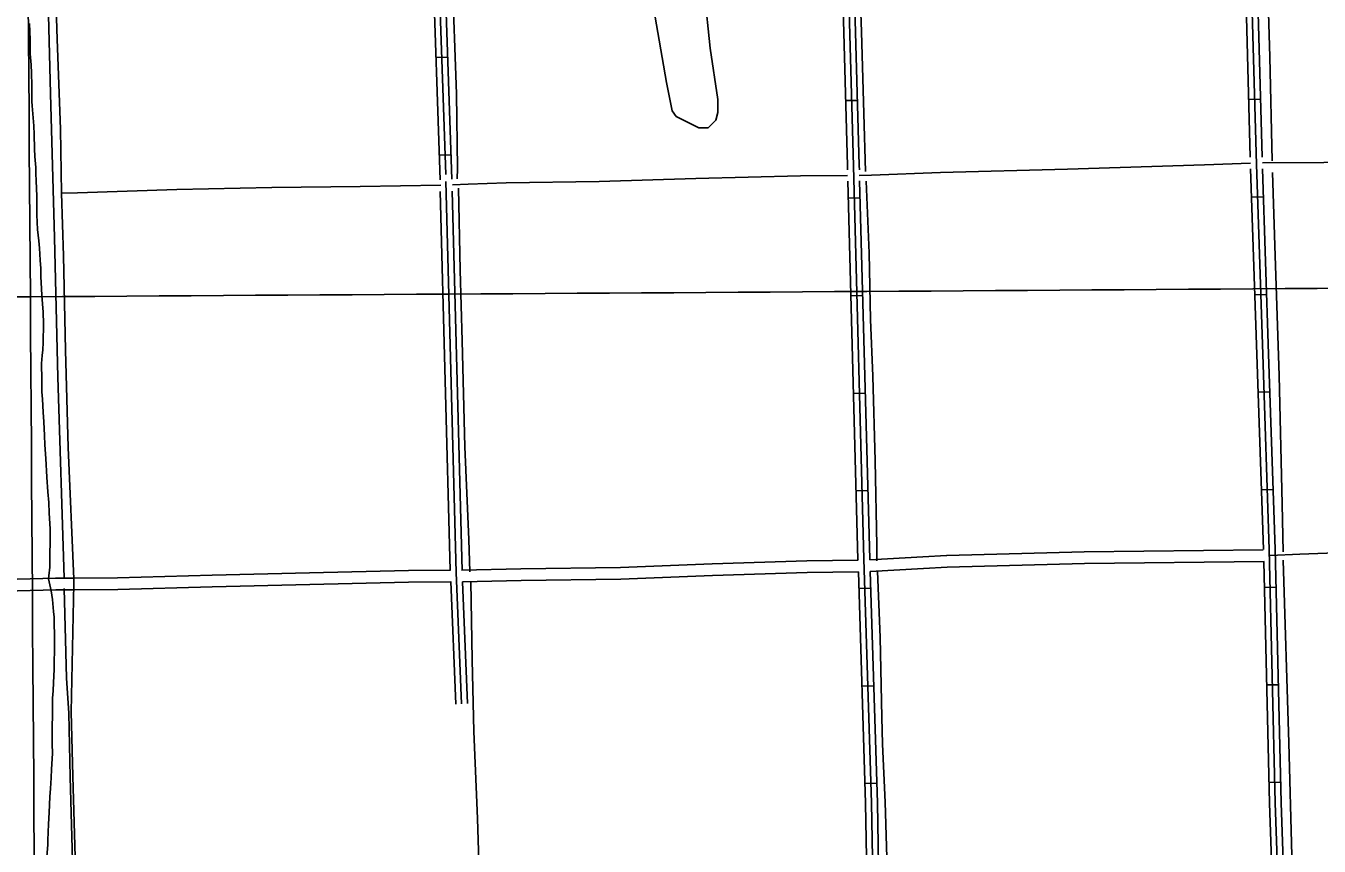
# Model space of a CAD drawing. Extents: x 3508733 to 3546731, y 546897 to 572481.
# Drawn here: x 3533961 to 3537273, y 557091 to 559192 of the extents above; entities that cross this region are included whole.
import ezdxf

# ---------------------------------------------------------------- set-up
doc = ezdxf.new("R2010")
doc.units = 0
for name, color, linetype in [('V-DTCH-CNTR', 7, 'Continuous'), ('V-GRID-MAJR', 7, 'Continuous'), ('V-ROAD-CNTR', 7, 'Continuous'), ('V-SITE-VEGE', 7, 'Continuous'), ('V-TOPO-SHOR', 7, 'Continuous')]:
    doc.layers.add(name, color=color, linetype=linetype)

msp = doc.modelspace()

# ---------------------------------------------------------------- linework, layer by layer
at = {"layer": 'V-DTCH-CNTR'}
msp.add_line((3534076.72, 557434.746), (3534083.6920000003, 557762.745), dxfattribs=at)
for points in [[(3534052.255, 558763.513), (3534049.232, 558927.713), (3534041.0160000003, 559157.636), (3534034.413, 559373.471), (3534030.227, 559596.316), (3534026.116, 559756.983)], [(3537148.11, 557835.486), (3537224.032, 557838.796), (3537431.078, 557846.879), (3537776.764, 557852.757), (3537993.43, 557857.285), (3538189.782, 557858.692), (3538381.9050000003, 557864.762), (3538587.25, 557870.214), (3538768.34, 557875.025), (3539142.997, 557880.583), (3539345.202, 557887.34), (3539337.737, 558150.95), (3539329.828, 558500.107), (3539320.7290000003, 558866.523), (3539624.361, 558874.93), (3539755.466, 558877.636), (3539760.852, 558613.36), (3539769.466, 558265.574), (3539771.338, 558247.618), (3539782.1410000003, 558226.1140000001), (3539851.3310000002, 558559.9400000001)], [(3534052.255, 558763.513), (3534057.074, 558602.81), (3534062.241, 558361.193), (3534069.09, 558111.935), (3534083.2660000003, 557775.828), (3534083.6920000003, 557762.745)], [(3534076.72, 557434.746), (3534081.3200000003, 557270.502), (3534087.038, 557062.528), (3534093.287, 556844.187), (3534097.059, 556765.046), (3534100.8030000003, 556582.678), (3534109.568, 556272.981), (3534117.773, 555970.7390000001), (3534119.843, 555888.3420000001)]]:
    msp.add_lwpolyline(points, dxfattribs=at)
at = {"layer": 'V-GRID-MAJR'}
for points in [[(3534014.4590000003, 552440.283), (3533972.165, 558498.1140000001), (3533929.85, 564559.029), (3533887.535, 570619.961), (3533887.514, 570623.028)], [(3512877.5640000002, 558356.976), (3518151.221, 558391.11), (3523424.875, 558426.011), (3528698.522, 558461.679), (3533972.165, 558498.1140000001), (3539245.802, 558535.316), (3544519.434, 558573.285), (3544519.435, 558573.285)]]:
    msp.add_spline(points, degree=3, dxfattribs=at)
at = {"layer": 'V-ROAD-CNTR'}
for p, q in [((3535010.8409400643, 559110.5877524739), (3535040.8238800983, 559111.605750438)), ((3536060.5878405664, 559000.3949728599), (3536090.57578059, 559001.23497118)), ((3537122.8867159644, 559003.898965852), (3537092.897775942, 559003.0859674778)), ((3535019.32792309, 558860.7322521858), (3535049.3108631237, 558861.75025015)), ((3536067.466826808, 558750.5114726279), (3536097.45576683, 558751.3084710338)), ((3537130.1837013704, 558754.102465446), (3537100.2007613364, 558753.1004674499)), ((3536074.111813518, 558500.5999724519), (3536104.10075354, 558501.3979708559)), ((3537138.53368467, 558504.241965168), (3537108.550744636, 558503.2399671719)), ((3537146.9366678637, 558254.3924648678), (3537116.954727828, 558253.3734669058)), ((3536080.7568002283, 558250.6894722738), (3536110.7467402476, 558251.48647068)), ((3536087.4017869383, 558000.7779720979), (3536117.3917269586, 558001.5749705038)), ((3537155.424650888, 558004.5369645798), (3537125.441710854, 558003.5179666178)), ((3536094.4017729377, 557750.805472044), (3536124.386712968, 557751.7454701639)), ((3537162.869635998, 557754.4894646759), (3537132.877695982, 557753.795466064)), ((3536102.231757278, 557500.9289717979), (3536132.2166973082, 557501.868969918)), ((3537168.6506244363, 557504.5559645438), (3537138.6586844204, 557503.86296593)), ((3536110.06074162, 557251.0524715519), (3536140.046681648, 557251.9914696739)), ((3537174.431612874, 557254.6234644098), (3537144.4396728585, 557253.929465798))]:
    msp.add_line(p, q, dxfattribs=at)
for points in [[(3535036.0168897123, 558811.27035111), (3535016.824928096, 559376.285221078), (3535006.378948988, 559754.1944652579), (3535005.86295002, 559800.66337232), (3534988.9139839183, 560448.2360771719), (3534976.90800793, 560746.9324797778), (3534972.6820163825, 560800.978371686), (3534967.327027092, 560849.142275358)], [(3537062.894835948, 560802.91136782), (3537067.420826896, 560638.3716968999), (3537070.4638208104, 560470.5940324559), (3537088.0447856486, 559859.1692553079), (3537097.705766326, 559379.230215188), (3537112.412736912, 558836.7723001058), (3537128.6487044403, 558350.9472717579), (3537145.637670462, 557850.803272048)], [(3537062.894835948, 560802.91136782), (3537067.420826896, 560638.3716968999), (3537070.4638208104, 560470.5940324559), (3537088.0447856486, 559859.1692553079), (3537097.705766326, 559379.230215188), (3537112.412736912, 558836.7723001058), (3537128.6487044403, 558350.9472717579), (3537145.637670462, 557850.803272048)], [(3537077.8888059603, 560803.3233669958), (3537082.416796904, 560638.7136962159), (3537085.4597908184, 560470.9460317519), (3537103.0407556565, 559859.5362545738), (3537112.701736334, 559379.5842144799), (3537126.9071510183, 558855.6156003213)], [(3536018.8399240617, 560720.1655333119), (3536037.852886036, 560262.060449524), (3536052.8638560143, 559812.3193490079), (3536080.2558012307, 558833.8553059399), (3536107.064747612, 557825.620322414), (3536126.6197085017, 557201.546570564)], [(3537053.4951002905, 560579.0175385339), (3537055.4678508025, 560470.24203316), (3537073.04881564, 559858.802256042), (3537082.7097963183, 559378.8762158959), (3537096.906417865, 558855.2525048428)], [(3536065.525074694, 558823.5459601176), (3536065.261831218, 558833.446306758), (3536038.336228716, 559795.237164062)], [(3536095.533894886, 558823.5792043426), (3536095.249771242, 558834.264305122), (3536068.3296207, 559795.8904486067)], [(3535021.4635355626, 558797.8781315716), (3535001.8319580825, 559375.823222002), (3534991.380978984, 559753.9034658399), (3534991.2413152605, 559766.4840276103)], [(3535051.420456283, 558799.6321764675), (3535031.8178981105, 559376.7472201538), (3535021.376918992, 559754.4854646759), (3535021.253554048, 559765.5926130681)], [(3537128.17679894, 558841.0398736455), (3537285.2090000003, 558841.957), (3537578.4930000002, 558850.477), (3537908.33, 558857.907), (3538087.741, 558862.155), (3538146.2408369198, 558862.5486939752)], [(3536303.6580000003, 558816.189), (3536628.682, 558825.051), (3536979.257, 558836.395), (3537097.2715154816, 558840.2463403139)], [(3537097.7835323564, 558825.4336311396), (3537113.657734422, 558350.442272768), (3537130.6413793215, 557850.4436069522)], [(3537127.7785074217, 558826.0708747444), (3537143.639674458, 558351.4522707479), (3537160.6316404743, 557851.2312711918), (3537175.6496104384, 557201.9855696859), (3537187.8885859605, 556855.9632617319)], [(3535062.9428358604, 557791.7483901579), (3535036.6338884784, 558793.0933874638)], [(3536065.2253728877, 558808.6863281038), (3535944.881, 558807.483), (3535676.917, 558800.805), (3535428.921, 558793.338), (3535190.951, 558789.879), (3535093.397, 558786.758), (3535053.137672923, 558784.5327400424)], [(3536092.118975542, 557823.6481321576), (3536092.0707776, 557825.186323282), (3536066.3098928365, 558794.0296666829)], [(3536303.6580000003, 558816.189), (3536126.758, 558809.761), (3536095.413597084, 558809.0493954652)], [(3536122.114772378, 557824.2654112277), (3536122.0587176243, 557826.0543215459), (3536096.2955953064, 558794.9337679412)], [(3535023.433957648, 558783.6036031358), (3534816.614, 558780.8200000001), (3534590.988, 558777.824), (3534347.714, 558772.657), (3534092.656, 558764.086), (3534052.255, 558763.513)], [(3535047.783021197, 557797.6285442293), (3535022.290865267, 558767.8856373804)], [(3535077.8051430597, 557797.1916693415), (3535052.278365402, 558768.7665003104)], [(3535077.4502148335, 557797.8597436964), (3535228.909911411, 557801.4257272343), (3535483.792879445, 557804.7071561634), (3535718.7465885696, 557814.0657274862), (3535961.156022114, 557821.5970225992), (3536092.313273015, 557823.8367969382)], [(3536122.1338398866, 557824.4956714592), (3536257.8401199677, 557832.1283245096), (3536318.8895765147, 557835.2721503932)], [(3536319.2665868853, 557835.2868137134), (3536671.303342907, 557844.5465428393), (3537129.5549349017, 557850.2559832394)], [(3537145.637670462, 557850.803272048), (3537160.655640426, 557201.546570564)], [(3537145.637670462, 557850.803272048), (3537160.655640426, 557201.546570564)], [(3537160.655640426, 557201.546570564), (3537145.637670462, 557850.803272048)], [(3532735.8316419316, 557750.6496517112), (3532930.3391030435, 557756.3103741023), (3533104.349631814, 557761.5961823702), (3533264.932569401, 557764.9936408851), (3533348.3052498, 557766.7591847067), (3533474.7809253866, 557769.0017144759), (3533665.71604801, 557769.41170615), (3533850.6564458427, 557772.7865053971), (3533872.3767595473, 557773.1825083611), (3534036.993979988, 557777.387531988), (3534083.5773681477, 557777.7445619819), (3534195.506095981, 557778.5975006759), (3534437.487886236, 557784.9470577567), (3534687.262196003, 557791.2227941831), (3534940.667937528, 557796.8809143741), (3535048.7228697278, 557797.581533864)], [(3535076.758808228, 557455.39306287), (3535062.9428358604, 557791.7483901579)], [(3535078.7655954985, 557767.882399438), (3535229.456088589, 557771.4302727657), (3535484.583120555, 557774.7148438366), (3535719.8094114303, 557784.0842725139), (3535961.877977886, 557791.6049774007), (3536092.9619176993, 557793.8434998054)], [(3536111.626738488, 557201.0765715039), (3536093.0577991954, 557793.6864749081)], [(3536141.6126785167, 557202.016569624), (3536123.0557269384, 557794.2361413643)], [(3536123.2309338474, 557794.5099631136), (3536259.4538800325, 557802.1716754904), (3536320.4324234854, 557805.3118496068)], [(3536320.055413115, 557805.2971862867), (3536671.8846570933, 557814.5514571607), (3537132.173567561, 557820.2862808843)], [(3537131.3495273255, 557819.8604567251), (3537145.6616704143, 557201.1075714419), (3537157.815646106, 556857.4692587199)], [(3532736.7043580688, 557720.6623482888), (3532931.2308969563, 557726.3236258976), (3533105.1223681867, 557731.6058176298), (3533265.567430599, 557735.0003591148), (3533348.8887502, 557736.7648152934), (3533475.0790746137, 557739.0022855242), (3533666.02195199, 557739.41229385), (3533851.203554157, 557742.7914946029), (3533873.033240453, 557743.1894916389), (3534037.492020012, 557747.3904680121), (3534083.806631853, 557747.7454380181), (3534196.013904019, 557748.6004993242), (3534438.2581137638, 557754.9569422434), (3534687.973803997, 557761.231205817), (3534941.1000624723, 557766.883085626), (3535049.160988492, 557767.5837439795)], [(3535061.771838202, 557454.777064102), (3535048.889051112, 557768.4136256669)], [(3535091.7457782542, 557456.0090616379), (3535078.92933126, 557768.0305472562)], [(3536118.0817255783, 556829.8643139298), (3536111.6217384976, 557201.285571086)], [(3536126.6197085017, 557201.546570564), (3536133.9446938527, 556780.36441293), (3536153.997653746, 555793.4703867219), (3536176.6476084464, 554995.8899818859)], [(3536148.071665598, 556830.6603123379), (3536141.617678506, 557201.8075700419)], [(3537160.655640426, 557201.546570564), (3537173.532614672, 556837.4842986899)], [(3537160.655640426, 557201.546570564), (3537173.532614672, 556837.4842986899)]]:
    msp.add_lwpolyline(points, dxfattribs=at)
at = {"layer": 'V-SITE-VEGE'}
for points in [[(3535684.347, 559415.987), (3535713.433, 559134.621), (3535732.821, 559003.6410000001), (3535732.821, 558969.683), (3535727.978, 558950.278), (3535708.585, 558930.873), (3535684.347, 558930.873), (3535626.176, 558959.98), (3535616.481, 558974.535), (3535601.938, 559047.3), (3535553.464, 559323.817)], [(3533970.145, 559197.677), (3533971.4450000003, 559157.044), (3533971.779, 559134.672), (3533971.617, 559120.545), (3533974.238, 559092.26), (3533975.166, 559070.4670000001), (3533975.994, 559039.8470000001), (3533976.372, 559021.596), (3533976.11, 558998.64), (3533977.161, 558987.443), (3533981.2770000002, 558935.594), (3533982.205, 558913.801), (3533982.967, 558877.296), (3533983.913, 558857.27), (3533985.951, 558829.579), (3533986.359, 558813.681), (3533987.321, 558794.833), (3533988.636, 558755.376), (3533988.407, 558735.365), (3533988.685, 558708.282), (3533990.608, 558670.589), (3533993.811, 558641.706), (3533995.355, 558622.262), (3533997.358, 558591.628), (3533998.882, 558570.421), (3533999.228, 558549.2220000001), (3534000.6520000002, 558519.184), (3534001.626, 558501.512), (3534005.255, 558458.498), (3534005.507, 558429.062), (3534004.963, 558381.389), (3534004.16, 558362.559), (3534002.806, 558347.269), (3534000.811, 558327.277), (3534000.684, 558316.094), (3534001.6350000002, 558296.069), (3534001.471, 558281.942), (3534001.751, 558254.861), (3534003.302, 558236.005), (3534004.682, 558202.437), (3534006.755, 558177.689), (3534008.7120000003, 558142.934), (3534009.614, 558118.786), (3534011.565, 558083.448)], [(3534011.565, 558083.448), (3534014.557, 558036.319), (3534017.0700000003, 557998.616), (3534019.698, 557970.9180000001), (3534020.5640000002, 557943.832), (3534023.051, 557903.773), (3534021.926, 557805.479), (3534019.9050000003, 557783.131), (3534018.639, 557775.492), (3534025.352, 557744.809), (3534029.219, 557722.392), (3534031.81, 557691.751), (3534032.824, 557677.612), (3534033.151, 557654.652), (3534034.14, 557638.157), (3534034.427, 557611.662), (3534034.2060000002, 557592.2390000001), (3534033.286, 557563.405), (3534033.057, 557543.394), (3534031.4960000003, 557509.858), (3534030.667, 557488.676), (3534029.274, 557469.855), (3534027.941, 557353.313), (3534028.836, 557328.58), (3534026.606, 557287.988), (3534025.18, 557266.2220000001), (3534023.685, 557238.572), (3534022.2660000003, 557217.3960000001), (3534020.044, 557177.392), (3534019.112, 557147.381), (3534016.876, 557106.202), (3534016.747, 557095.015), (3534014.619, 557063.253)]]:
    msp.add_lwpolyline(points, dxfattribs=at)
at = {"layer": 'V-TOPO-SHOR'}
msp.add_line((3537180.7, 557823.094), (3537195.228, 557355.197), dxfattribs=at)
for points in [[(3533994.102, 560132.609), (3533999.427, 559889.8740000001), (3534009.126, 559541.308), (3534015.846, 559321.116), (3534024.0640000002, 559018.456), (3534034.329, 558648.884), (3534042.779, 558292.164), (3534058.585, 557778.2490000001)], [(3537124.6750000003, 559828.635), (3537131.37, 559620.894), (3537140.0270000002, 559339.998), (3537146.5130000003, 559112.941), (3537152.569, 558846.563)], [(3536084.532, 559786.507), (3536088.807, 559629.0160000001), (3536091.645, 559445.689), (3536101.248, 559176.5210000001), (3536107.353, 558967.897), (3536111.7120000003, 558818.631)], [(3535041.486, 559762.441), (3535046.8680000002, 559540.313), (3535052.332, 559326.41), (3535063.8850000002, 559017.858), (3535066.058, 558826.903), (3535065.784, 558799.879)], [(3536112.637, 558793.946), (3536120.755, 558609.978), (3536124.319, 558440.156), (3536129.894, 558294.99), (3536135.915, 558078.143), (3536140.1750000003, 557861.314), (3536140.363, 557821.951)], [(3537153.615, 558816.196), (3537160.253, 558602.935), (3537170.697, 558296.493), (3537178.1380000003, 557967.316), (3537180.94, 557845.169)], [(3535068.483, 558776.354), (3535072.8140000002, 558566.573), (3535078.606, 558384.979), (3535085.248, 558113.49), (3535095.181, 557876.628), (3535097.863, 557793.764)], [(3536142.444, 557795.493), (3536148.938, 557625.052), (3536152.747, 557421.741), (3536154.973, 557351.808)], [(3535100.544, 557768.476), (3535103.796, 557568.108), (3535107.809, 557384.769)], [(3534058.698, 557751.023), (3534064.543, 557521.116), (3534070.636, 557431.6140000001)], [(3534070.636, 557431.6140000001), (3534074.59, 557267.705), (3534081.1890000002, 557023.448), (3534087.9390000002, 556763.973), (3534095.623, 556473.071), (3534102.9250000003, 556205.1680000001), (3534111.129, 555902.926), (3534116.3740000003, 555766.851)], [(3535107.809, 557384.769), (3535117.539, 557161.637), (3535127.6780000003, 556832.808), (3535127.648, 556801.779)], [(3536154.973, 557351.808), (3536161.353, 557203.455), (3536168.447, 556976.274), (3536171.216, 556822.797)], [(3537195.228, 557355.197), (3537203.083, 557067.066), (3537211.188, 556848.063)]]:
    msp.add_lwpolyline(points, dxfattribs=at)

doc.saveas('drawing.dxf')
